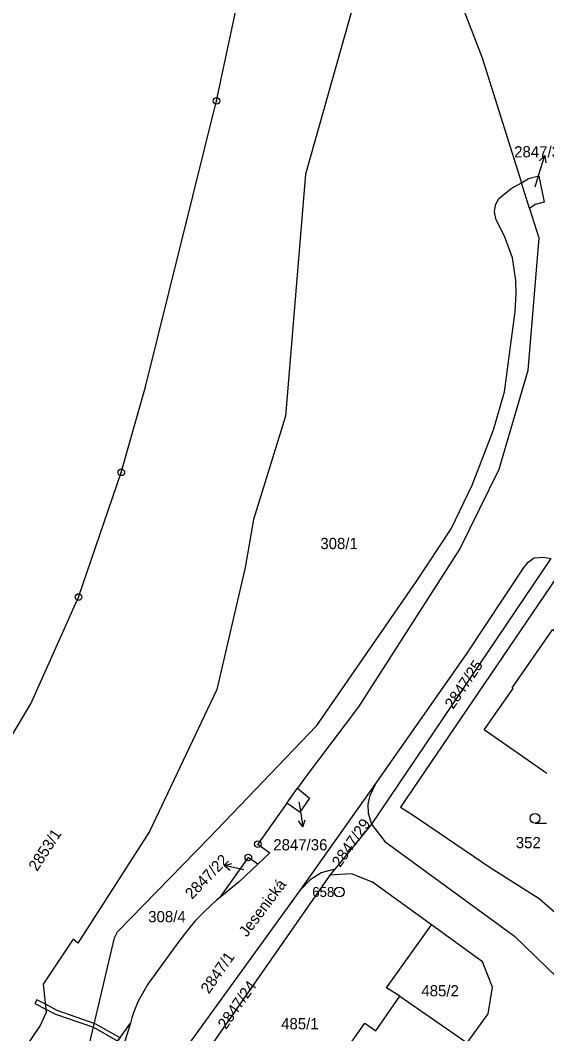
# Model space of a CAD drawing. Extents: x -562167 to -556918, y -1077891 to -1070763.
# Drawn here: x -558075.4 to -557995.5, y -1073343 to -1073189.3 of the extents above; entities that cross this region are included whole.
import ezdxf

# ---------------------------------------------------------------- set-up
doc = ezdxf.new("R2010")
doc.units = 0
for name, color, linetype in [('Hranice parcel', 7, 'Continuous'), ('Parcelní čísla', 7, 'Continuous'), ('Pop  PČ popisy', 7, 'Continuous'), ('Věcná břemena k části', 7, 'Continuous'), ('Značky bodu BP', 7, 'Continuous'), ('Značky kultur', 7, 'Continuous')]:
    doc.layers.add(name, color=color, linetype=linetype)

msp = doc.modelspace()

# ---------------------------------------------------------------- linework, layer by layer
at = {"layer": 'Hranice parcel'}
for p, q in [((-557999.34, -1073213.91), (-557998.27, -1073213.29)), ((-558000.9, -1073214.81), (-557999.34, -1073213.91)), ((-557998.11, -1073217.81), (-557999.34, -1073213.91)), ((-557997.23, -1073217.21), (-557998.11, -1073217.81)), ((-557994.86, -1073270.9), (-558022.09, -1073311.21)), ((-557995.96, -1073270.7), (-557994.86, -1073270.9)), ((-558034.93, -1073308.06), (-558033.31, -1073305.78)), ((-558033.31, -1073305.78), (-558031.49, -1073307.27)), ((-558032.81, -1073321.13), (-558021.55, -1073305.19)), ((-558031.49, -1073307.27), (-558032.97, -1073309.39)), ((-558032.97, -1073309.39), (-558034.93, -1073308.06)), ((-558022.59, -1073309.53), (-558022.09, -1073311.21)), ((-558022.09, -1073311.21), (-558027.65, -1073318.03)), ((-558037.52, -1073315.57), (-558039.34, -1073317.31)), ((-558039.34, -1073317.31), (-558042.1, -1073319.93)), ((-558027.65, -1073318.03), (-558029.72, -1073318.58)), ((-558027.65, -1073318.03), (-558028.41, -1073318.97)), ((-558028.41, -1073318.97), (-558052.39, -1073353.27)), ((-558042.1, -1073319.93), (-558045.13, -1073322.4)), ((-558045.13, -1073322.4), (-558045.59, -1073322.77)), ((-558017.77, -1073337.32), (-558007.59, -1073344.4)), ((-558058.64, -1073341.4), (-558059.76, -1073344.95)), ((-558058.43, -1073340.61), (-558058.64, -1073341.4))]:
    msp.add_line(p, q, dxfattribs=at)
for points in [[(-558082.18, -1073306.93), (-558073.77, -1073292.96), (-558066.53, -1073276.76), (-558060.05, -1073257.85), (-558056.4, -1073244.89), (-558045.6, -1073201.5), (-558033.73, -1073145.86)], [(-558017.89, -1073162.31), (-558032.09, -1073212.63), (-558035.15, -1073249.33), (-558039.97, -1073265.01), (-558041.24, -1073272.26), (-558045.55, -1073290.79), (-558055.77, -1073312.33), (-558066.64, -1073329.29), (-558067.37, -1073328.67), (-558071.91, -1073335.47), (-558071.45, -1073339.78), (-558072.38, -1073341.74), (-558078.52, -1073350.81)], [(-558017.89, -1073162.31), (-558005.3, -1073194.99), (-557999.34, -1073213.91)], [(-557998.27, -1073213.29), (-557996.72, -1073212.87), (-557995.91, -1073216.87), (-557997.23, -1073217.21)], [(-558066.74, -1073350.64), (-558065.9, -1073348.86), (-558061.08, -1073328.44), (-558060.65, -1073327.54), (-558046.7, -1073313.29), (-558030.4, -1073296.27), (-558015.33, -1073274.48), (-558010.02, -1073266.4), (-558006.82, -1073259.79), (-558003.58, -1073251.39), (-558001.93, -1073245.63), (-558000.3, -1073233.47), (-558000.14, -1073230.76), (-558000.21, -1073228.76), (-558000.67, -1073225.31), (-558001.93, -1073222.03), (-558003.18, -1073219.55), (-558003.41, -1073218.32), (-558003.28, -1073217.31), (-558002.8, -1073216.38), (-558000.9, -1073214.81)], [(-557998.11, -1073217.81), (-557996.7, -1073222.28), (-557998.38, -1073242.39), (-558002.78, -1073257.43), (-558008.62, -1073269.37), (-558024.06, -1073293.44), (-558032.02, -1073303.96), (-558033.31, -1073305.78)], [(-558021.55, -1073305.19), (-558007.79, -1073285.56), (-557998.91, -1073272.25), (-557998.29, -1073271.45), (-557997.41, -1073270.82), (-557995.96, -1073270.7)], [(-557992.18, -1073271.14), (-558017.7, -1073308.66), (-558015.75, -1073309.85), (-558004.08, -1073317.8), (-557996.67, -1073322.48), (-557993.43, -1073325.31), (-557988.49, -1073331.84)], [(-557995.47, -1073303.55), (-558004.99, -1073296.92), (-558000.61, -1073290.62), (-558000.75, -1073290.52), (-557994.62, -1073281.73), (-557994.47, -1073281.84), (-557990.25, -1073275.48)], [(-558021.55, -1073305.19), (-558022.41, -1073307.04), (-558022.62, -1073308.24), (-558022.59, -1073309.53)], [(-558034.93, -1073308.06), (-558039.34, -1073314.26), (-558037.52, -1073315.57)], [(-558022.09, -1073311.21), (-558020.08, -1073313.87), (-558000.41, -1073328.2), (-557993.92, -1073334.5), (-557986.04, -1073343.93), (-557967.1, -1073369.2), (-557918.24, -1073434.51), (-557914.64, -1073436.24), (-557909.55, -1073436.22), (-557905.05, -1073434.1), (-557902.57, -1073430.65), (-557891.22, -1073414.37), (-557877.97, -1073395.43)], [(-558039.34, -1073317.31), (-558040.78, -1073316.28), (-558045.13, -1073322.4)], [(-558029.72, -1073318.58), (-558031.41, -1073319.68), (-558032.81, -1073321.13)], [(-558012.98, -1073326.49), (-558021.93, -1073320.01), (-558025.13, -1073318.78), (-558028.41, -1073318.97)], [(-558055.56, -1073352.56), (-558041.67, -1073333.36), (-558032.81, -1073321.13)], [(-558045.59, -1073322.77), (-558047.44, -1073324.48), (-558048.82, -1073325.91), (-558050.13, -1073327.44), (-558051.32, -1073329.04), (-558056.02, -1073335.51), (-558057.5, -1073338.08), (-558058.16, -1073339.69), (-558058.43, -1073340.61)], [(-558017.77, -1073337.32), (-558019.82, -1073336.05), (-558012.98, -1073326.49)], [(-558007.59, -1073344.4), (-558004.4, -1073339.98), (-558003.75, -1073335.95), (-558005.22, -1073332.12), (-558012.98, -1073326.49)], [(-558034.47, -1073361.24), (-558036.19, -1073360.05), (-558033.38, -1073356.04), (-558031.73, -1073357.2), (-558024.67, -1073347.17), (-558026.34, -1073346.01), (-558023.11, -1073341.4), (-558021.44, -1073342.56), (-558017.77, -1073337.32)], [(-558083.8, -1073372.96), (-558071.77, -1073359.59), (-558059.92, -1073343.2), (-558058.64, -1073341.4)]]:
    msp.add_lwpolyline(points, dxfattribs=at)
at = {"layer": 'Pop  PČ popisy'}
for p, q in [((-557996.68, -1073212.64), (-557995.8, -1073209.77)), ((-557995.8, -1073209.77), (-557996.57, -1073210.58)), ((-557995.8, -1073209.77), (-557995.62, -1073210.87)), ((-557997.26, -1073214.56), (-557996.68, -1073212.64)), ((-558033.09, -1073307.84), (-558032.96, -1073308.65)), ((-558032.96, -1073308.65), (-558032.49, -1073311.61)), ((-558032.49, -1073311.61), (-558032.15, -1073310.55)), ((-558032.49, -1073311.61), (-558033.14, -1073310.7)), ((-558044.37, -1073317.47), (-558043.29, -1073317.2)), ((-558041.45, -1073318.14), (-558044.37, -1073317.47)), ((-558044.37, -1073317.47), (-558043.51, -1073318.18))]:
    msp.add_line(p, q, dxfattribs=at)
at = {"layer": 'Věcná břemena k části'}
msp.add_lwpolyline([(-558072.88, -1073337.88), (-558073.16, -1073338.42), (-558071.5, -1073339.27), (-558070.04, -1073340.03), (-558064.26, -1073342.03), (-558060.6, -1073344.14), (-558060.24, -1073343.65), (-558064.01, -1073341.49), (-558069.8, -1073339.47), (-558071.58, -1073338.55)], close=True, dxfattribs=at)
at = {"layer": 'Značky bodu BP'}
for centre, radius in [((-558045.6, -1073201.5), 0.5), ((-558045.6, -1073201.5), 0.0303), ((-558060.05, -1073257.85), 0.5), ((-558060.05, -1073257.85), 0.0303), ((-558066.53, -1073276.76), 0.5), ((-558066.53, -1073276.76), 0.0303), ((-558039.34, -1073314.26), 0.5), ((-558039.34, -1073314.26), 0.0303), ((-558040.78, -1073316.28), 0.5), ((-558040.78, -1073316.28), 0.0303), ((-558026.98, -1073321.51), 0.75), ((-558026.98, -1073321.51), 0.03)]:
    msp.add_circle(centre, radius, dxfattribs=at)
at = {"layer": 'Značky kultur'}
msp.add_line((-557997.27, -1073311.09), (-557995.52, -1073311.09), dxfattribs=at)
msp.add_circle((-557997.27, -1073310.34), 0.75, dxfattribs=at)

# ---------------------------------------------------------------- texts
at = {"layer": 'Parcelní čísla'}
for s, p in [('2847/35', (-558000.44, -1073210.07)), ('308/1', (-558029.85, -1073269.49)), ('2847/36', (-558036.99, -1073315.2)), ('352', (-558000.19, -1073314.87)), ('308/4', (-558055.97, -1073326.1)), ('485/2', (-558014.52, -1073337.34)), ('485/1', (-558035.8, -1073342.35))]:
    msp.add_text(s, height=1.7, dxfattribs=at).set_placement(p)
for s, rotation, p in [('2847/25', 56, (-558009.7, -1073293.88)), ('2847/29', 55, (-558026.85, -1073317.88)), ('2853/1', 57, (-558072.84, -1073318.48)), ('2847/22', 46, (-558049.33, -1073322.71)), ('2847/1', 55, (-558046.76, -1073337.06)), ('2847/24', 55, (-558044.17, -1073342.47))]:
    msp.add_text(s, height=1.7, rotation=rotation, dxfattribs=at).set_placement(p)
at = {"layer": 'Pop  PČ popisy'}
msp.add_text('Jesenická', height=1.7, rotation=53, dxfattribs=at).set_placement((-558041.01, -1073328.46))
at = {"layer": 'Značky bodu BP'}
msp.add_text('658', height=1.5, dxfattribs=at).set_placement((-558031.08, -1073322.26))

doc.saveas('drawing.dxf')
